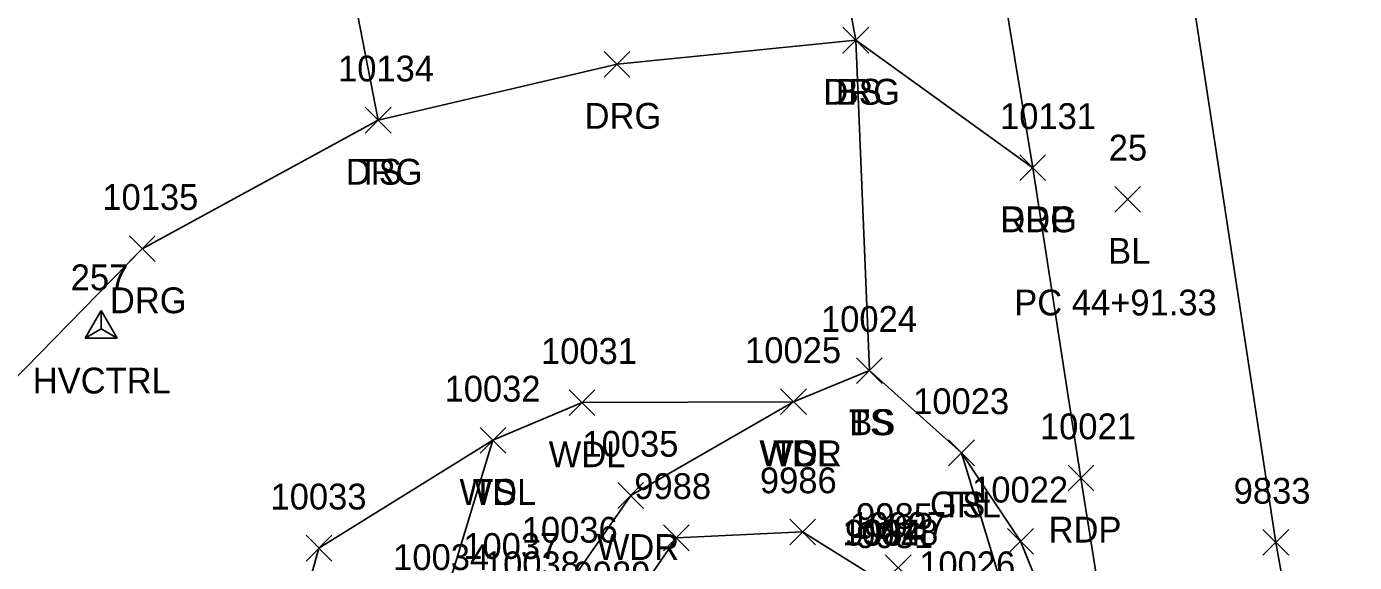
# Model space of a CAD drawing. Extents: x 1439173 to 1457902, y 641926 to 659889.
# Drawn here: x 1448103.6 to 1448206.5, y 646927.3 to 646968.8 of the extents above; entities that cross this region are included whole.
import ezdxf

# ---------------------------------------------------------------- set-up
doc = ezdxf.new("R2010")
doc.units = 0
for name, color, linetype in [('C_A', 7, 'Continuous'), ('C_C', 7, 'Continuous'), ('C_I', 7, 'Continuous'), ('C_TIC', 7, 'Continuous'), ('CPSM', 7, 'Continuous'), ('D_I', 7, 'Continuous'), ('L_A', 7, 'Continuous'), ('L_I', 7, 'Continuous'), ('L_TIC', 7, 'Continuous'), ('LAWA', 7, 'Continuous'), ('LAWE', 7, 'Continuous'), ('LELB', 7, 'Continuous'), ('P_A', 7, 'Continuous'), ('P_I', 7, 'Continuous'), ('P_TIC', 7, 'Continuous'), ('PET', 7, 'Continuous'), ('PRC', 7, 'Continuous'), ('R_A', 7, 'Continuous'), ('R_I', 7, 'Continuous'), ('R_TIC', 7, 'Continuous'), ('RDG', 7, 'Continuous'), ('RGR', 7, 'Continuous')]:
    doc.layers.add(name, color=color, linetype=linetype)

msp = doc.modelspace()

# ---------------------------------------------------------------- linework, layer by layer
at = {"layer": 'C_TIC'}
for points in [[(1448187.92, 646954.45), (1448189.92, 646956.45)], [(1448189.92, 646954.45), (1448187.92, 646956.45)]]:
    msp.add_lwpolyline(points, dxfattribs=at)
at = {"layer": 'CPSM'}
for p, q in [((1448108.15, 646944.68), (1448109.4, 646946.84)), ((1448110.65, 646944.68), (1448109.4, 646946.84)), ((1448109.41, 646945.4), (1448109.4, 646946.84)), ((1448108.15, 646944.68), (1448109.41, 646945.4)), ((1448108.15, 646944.68), (1448110.65, 646944.68)), ((1448109.41, 646945.4), (1448109.41, 646945.4)), ((1448109.41, 646945.4), (1448110.65, 646944.68))]:
    msp.add_line(p, q, dxfattribs=at)
at = {"layer": 'L_TIC'}
for points in [[(1448166.86, 646966.78), (1448168.86, 646968.78)], [(1448168.86, 646966.78), (1448166.86, 646968.78)], [(1448129.86, 646960.58), (1448131.86, 646962.58)], [(1448131.86, 646960.58), (1448129.86, 646962.58)], [(1448167.91, 646941.17), (1448169.91, 646943.17)], [(1448169.91, 646941.17), (1448167.91, 646943.17)], [(1448167.91, 646941.17), (1448169.91, 646943.17)], [(1448169.91, 646941.17), (1448167.91, 646943.17)], [(1448145.65, 646938.69), (1448147.65, 646940.69)], [(1448147.65, 646938.69), (1448145.65, 646940.69)], [(1448162.03, 646938.76), (1448164.03, 646940.76)], [(1448164.03, 646938.76), (1448162.03, 646940.76)], [(1448162.03, 646938.76), (1448164.03, 646940.76)], [(1448164.03, 646938.76), (1448162.03, 646940.76)], [(1448162.03, 646938.76), (1448164.03, 646940.76)], [(1448164.03, 646938.76), (1448162.03, 646940.76)], [(1448138.75, 646935.77), (1448140.75, 646937.77)], [(1448140.75, 646935.77), (1448138.75, 646937.77)], [(1448138.75, 646935.77), (1448140.75, 646937.77)], [(1448140.75, 646935.77), (1448138.75, 646937.77)], [(1448175.05, 646934.8), (1448177.05, 646936.8)], [(1448177.05, 646934.8), (1448175.05, 646936.8)], [(1448149.42, 646931.5), (1448151.42, 646933.5)], [(1448151.42, 646931.5), (1448149.42, 646933.5)], [(1448162.74, 646928.67), (1448164.74, 646930.67)], [(1448164.74, 646928.67), (1448162.74, 646930.67)], [(1448125.27, 646927.41), (1448127.27, 646929.41)], [(1448127.27, 646927.41), (1448125.27, 646929.41)], [(1448152.96, 646928.22), (1448154.96, 646930.22)], [(1448154.96, 646928.22), (1448152.96, 646930.22)], [(1448179.61, 646927.95), (1448181.61, 646929.95)], [(1448181.61, 646927.95), (1448179.61, 646929.95)], [(1448170.14, 646925.9), (1448172.14, 646927.9)], [(1448172.14, 646925.9), (1448170.14, 646927.9)]]:
    msp.add_lwpolyline(points, dxfattribs=at)
at = {"layer": 'LAWA'}
for points in [[(1448163.03, 646939.76), (1448146.65, 646939.69), (1448139.75, 646936.77), (1448126.27, 646928.41), (1448121.81, 646912.37), (1448116.86, 646895.45), (1448110.19, 646889.06), (1448099.64, 646884.48), (1448107.68, 646872.2), (1448088.78, 646863.36)], [(1448163.03, 646939.76), (1448150.42, 646932.5), (1448145.79, 646925.84), (1448142.8, 646923.16), (1448139.79, 646908.56)]]:
    msp.add_lwpolyline(points, dxfattribs=at)
at = {"layer": 'LAWE'}
msp.add_lwpolyline([(1448156.98, 646833.27), (1448154.13, 646861.31), (1448149.48, 646885.31), (1448153.58, 646895.82), (1448164.97, 646897.76), (1448171.5, 646901.05), (1448174.12, 646903.97), (1448172.46, 646914.66), (1448171.48, 646919.88), (1448170.27, 646925.61), (1448163.74, 646929.67), (1448153.96, 646929.22), (1448149.27, 646922.38), (1448145.42, 646911.6), (1448141.58, 646906.71), (1448137.12, 646901.84), (1448135.9, 646881.63), (1448137.9, 646865.09), (1448137.7, 646845.7)], dxfattribs=at)
at = {"layer": 'LELB'}
for points in [[(1448168.91, 646942.17), (1448167.86, 646967.78), (1448165.8, 646978.9), (1448164.92, 647003.77), (1448165.55, 647019.86), (1448160.6, 647059.37), (1448156.48, 647083.87), (1448150.89, 647121.1), (1448143.52, 647168.64), (1448141.02, 647181.57), (1448130.4, 647190.22)], [(1448130.86, 646961.58), (1448126.07, 646986.11), (1448126.32, 646998.3), (1448139.09, 647010.26), (1448141.33, 647023.97), (1448155.53, 647030.68), (1448152.51, 647049.15), (1448150.46, 647060.01), (1448145.77, 647091.44), (1448145.22, 647113.54), (1448142.33, 647139.61), (1448139.87, 647169.96)], [(1448221.02, 646679.97), (1448216.65, 646707.27), (1448209.17, 646743.3), (1448202.24, 646783.83), (1448197.14, 646815.73), (1448192.88, 646849.23), (1448188.79, 646883.91), (1448185.57, 646916.7), (1448180.61, 646928.95), (1448176.05, 646935.8), (1448168.91, 646942.17), (1448163.03, 646939.76)], [(1448139.75, 646936.77), (1448135.77, 646923.72), (1448130.05, 646906.54), (1448125.49, 646893.81), (1448113.62, 646882.85), (1448107.68, 646872.2)]]:
    msp.add_lwpolyline(points, dxfattribs=at)
at = {"layer": 'P_TIC'}
for points in [[(1448180.56, 646956.89), (1448182.56, 646958.89)], [(1448182.56, 646956.89), (1448180.56, 646958.89)], [(1448184.3, 646932.85), (1448186.3, 646934.85)], [(1448186.3, 646932.85), (1448184.3, 646934.85)], [(1448199.39, 646927.86), (1448201.39, 646929.86)], [(1448201.39, 646927.86), (1448199.39, 646929.86)]]:
    msp.add_lwpolyline(points, dxfattribs=at)
at = {"layer": 'PET'}
msp.add_lwpolyline([(1448246.46, 646550.34), (1448240.19, 646586.21), (1448237.44, 646603.85), (1448232.82, 646631.59), (1448226.85, 646667.5), (1448220.22, 646707.78), (1448215.23, 646742.97), (1448202.82, 646783.14), (1448203.37, 646818.93), (1448198.76, 646850.24), (1448193.44, 646884.14), (1448187.94, 646917.18), (1448185.3, 646933.85), (1448181.56, 646957.89), (1448177.35, 646983.4)], dxfattribs=at)
at = {"layer": 'PRC'}
msp.add_lwpolyline([(1448260.65, 646552.87), (1448253.95, 646593.27), (1448247.21, 646633.9), (1448241.99, 646670.3), (1448235.28, 646711.83), (1448227.36, 646761.05), (1448221.48, 646799.15), (1448208.45, 646883.94), (1448200.39, 646928.86), (1448192.53, 646980.53), (1448184.46, 647032.21), (1448180.05, 647061.28), (1448176.23, 647087.3), (1448169.96, 647123.71), (1448163.11, 647173.92), (1448157.07, 647210.64), (1448152.13, 647238.94), (1448147.96, 647264.25), (1448141.66, 647302.84), (1448134.08, 647349.96), (1448129.97, 647375), (1448122.13, 647423.97), (1448115.84, 647462.16), (1448107.04, 647514.44)], dxfattribs=at)
at = {"layer": 'R_TIC'}
for points in [[(1448166.86, 646966.78), (1448168.86, 646968.78)], [(1448168.86, 646966.78), (1448166.86, 646968.78)], [(1448148.36, 646964.91), (1448150.36, 646966.91)], [(1448150.36, 646964.91), (1448148.36, 646966.91)], [(1448129.86, 646960.58), (1448131.86, 646962.58)], [(1448131.86, 646960.58), (1448129.86, 646962.58)], [(1448180.56, 646956.89), (1448182.56, 646958.89)], [(1448182.56, 646956.89), (1448180.56, 646958.89)], [(1448111.59, 646950.62), (1448113.59, 646952.62)], [(1448113.59, 646950.62), (1448111.59, 646952.62)], [(1448175.05, 646934.8), (1448177.05, 646936.8)], [(1448177.05, 646934.8), (1448175.05, 646936.8)]]:
    msp.add_lwpolyline(points, dxfattribs=at)
at = {"layer": 'RDG'}
msp.add_lwpolyline([(1448181.56, 646957.89), (1448167.86, 646967.78), (1448149.36, 646965.91), (1448130.86, 646961.58), (1448112.59, 646951.62), (1448097.84, 646936.55), (1448089.82, 646925.6)], dxfattribs=at)
at = {"layer": 'RGR'}
msp.add_lwpolyline([(1448183.06, 646902.79), (1448181.86, 646911.29), (1448180.41, 646921.38), (1448176.05, 646935.8)], dxfattribs=at)

# ---------------------------------------------------------------- texts
at = {"layer": 'C_A'}
for s, p in [('BL', (1448187.4, 646950.45)), ('HVCTRL', (1448104.1, 646940.4))]:
    msp.add_text(s, height=2, dxfattribs=at).set_placement(p)
at = {"layer": 'C_C'}
msp.add_text('PC 44+91.33', height=2, dxfattribs=at).set_placement((1448180.13, 646946.45))
at = {"layer": 'C_I'}
for s, p in [('25', (1448187.45, 646958.45)), ('257', (1448107.04, 646948.4))]:
    msp.add_text(s, height=2, dxfattribs=at).set_placement(p)
at = {"layer": 'D_I'}
for s, p in [('10028', (1448166.81, 646928.64)), ('10027', (1448167.42, 646929.21)), ('10026', (1448172.77, 646926.16))]:
    msp.add_text(s, height=2, dxfattribs=at).set_placement(p)
at = {"layer": 'L_A'}
for s, p in [('BS', (1448166.3, 646962.78)), ('TS', (1448129.27, 646956.58)), ('TS', (1448167.32, 646937.17)), ('BS', (1448167.35, 646937.17)), ('WDL', (1448144.07, 646934.69)), ('WDR', (1448160.39, 646934.76)), ('WDL', (1448160.45, 646934.76)), ('TS', (1448161.44, 646934.76)), ('WDL', (1448137.16, 646931.77)), ('TS', (1448138.16, 646931.77)), ('TS', (1448174.46, 646930.8)), ('WDR', (1448147.79, 646927.5))]:
    msp.add_text(s, height=2, dxfattribs=at).set_placement(p)
at = {"layer": 'L_I'}
for s, p in [('10134', (1448127.75, 646964.58)), ('10024', (1448165.16, 646945.17)), ('10024', (1448165.16, 646945.17)), ('10031', (1448143.47, 646942.69)), ('10025', (1448159.28, 646942.76)), ('10025', (1448159.28, 646942.76)), ('10025', (1448159.28, 646942.76)), ('10032', (1448136, 646939.77)), ('10032', (1448136, 646939.77)), ('10023', (1448172.3, 646938.8)), ('10035', (1448146.68, 646935.5)), ('9986', (1448160.43, 646932.67)), ('10033', (1448122.52, 646931.41)), ('9988', (1448150.7, 646932.22)), ('10022', (1448176.87, 646931.95)), ('9985', (1448167.88, 646929.9)), ('10036', (1448141.98, 646928.84)), ('9984', (1448167.01, 646928.61)), ('9984', (1448167.01, 646928.61)), ('9981', (1448167.9, 646928.42)), ('9981', (1448167.9, 646928.42)), ('10037', (1448137.45, 646927.58)), ('10034', (1448132.02, 646926.72)), ('10038', (1448139.05, 646926.16)), ('9989', (1448146, 646925.38)), ('10026', (1448172.77, 646926.16))]:
    msp.add_text(s, height=2, dxfattribs=at).set_placement(p)
at = {"layer": 'P_A'}
for p in [(1448179.05, 646952.89), (1448182.79, 646928.85)]:
    msp.add_text('RDP', height=2, dxfattribs=at).set_placement(p)
at = {"layer": 'P_I'}
for s, p in [('10131', (1448179.03, 646960.89)), ('10021', (1448182.12, 646936.85)), ('9833', (1448197.13, 646931.86))]:
    msp.add_text(s, height=2, dxfattribs=at).set_placement(p)
at = {"layer": 'R_A'}
for s, p in [('DRG', (1448165.34, 646962.78)), ('DRG', (1448146.85, 646960.91)), ('DRG', (1448128.35, 646956.58)), ('DRG', (1448179.05, 646952.89)), ('DRG', (1448110.08, 646946.62)), ('GRL', (1448173.6, 646930.8))]:
    msp.add_text(s, height=2, dxfattribs=at).set_placement(p)
at = {"layer": 'R_I'}
for s, p in [('10134', (1448127.75, 646964.58)), ('10131', (1448179.03, 646960.89)), ('10135', (1448109.49, 646954.62)), ('10023', (1448172.3, 646938.8))]:
    msp.add_text(s, height=2, dxfattribs=at).set_placement(p)

doc.saveas('drawing.dxf')
